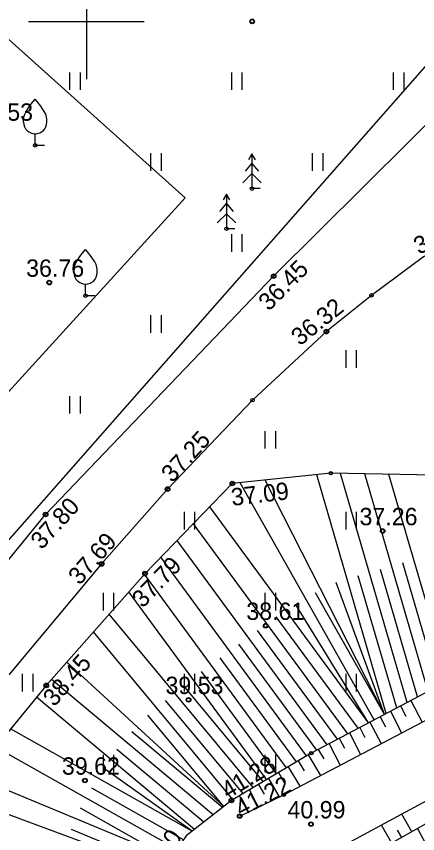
# Model space of a CAD drawing. Extents: x 641898 to 642452, y 6471715 to 6472255.
# Drawn here: x 641996.97 to 642014.33, y 6472114.87 to 6472150.22 of the extents above; entities that cross this region are included whole.
import ezdxf

# ---------------------------------------------------------------- set-up
doc = ezdxf.new("R2010")
doc.units = 0
for name, color, linetype in [('HALJASTUS', 7, 'Continuous'), ('KORGUS-EH2000', 7, 'Continuous'), ('MOOTMPUNKT', 7, 'Continuous'), ('MOOTPIIR', 7, 'Continuous'), ('PIIR', 7, 'Continuous'), ('PUU', 7, 'Continuous'), ('RELJEEF', 7, 'Continuous'), ('TEE', 7, 'Continuous'), ('VORK', 7, 'Continuous')]:
    doc.layers.add(name, color=color, linetype=linetype)

msp = doc.modelspace()

# ---------------------------------------------------------------- linework, layer by layer
at = {"layer": 'HALJASTUS'}
for p, q in [((641999.275, 6472147.795), (641999.275, 6472147.034)), ((641999.73, 6472147.795), (641999.73, 6472147.034)), ((642006.275, 6472147.795), (642006.275, 6472147.034)), ((642006.73, 6472147.795), (642006.73, 6472147.034)), ((642013.275, 6472147.795), (642013.275, 6472147.034)), ((642013.73, 6472147.795), (642013.73, 6472147.034)), ((642002.775, 6472144.295), (642002.775, 6472143.534)), ((642003.23, 6472144.295), (642003.23, 6472143.534)), ((642009.775, 6472144.295), (642009.775, 6472143.534)), ((642010.23, 6472144.295), (642010.23, 6472143.534)), ((642006.275, 6472140.795), (642006.275, 6472140.034)), ((642006.73, 6472140.795), (642006.73, 6472140.034)), ((642002.775, 6472137.295), (642002.775, 6472136.534)), ((642003.23, 6472137.295), (642003.23, 6472136.534)), ((642011.225, 6472135.782), (642011.225, 6472135.021)), ((642011.68, 6472135.782), (642011.68, 6472135.021)), ((641999.275, 6472133.795), (641999.275, 6472133.034)), ((641999.73, 6472133.795), (641999.73, 6472133.034)), ((642007.725, 6472132.282), (642007.725, 6472131.521)), ((642008.18, 6472132.282), (642008.18, 6472131.521)), ((642004.225, 6472128.782), (642004.225, 6472128.021)), ((642004.68, 6472128.782), (642004.68, 6472128.021)), ((642011.225, 6472128.782), (642011.225, 6472128.021)), ((642011.68, 6472128.782), (642011.68, 6472128.021)), ((642000.725, 6472125.282), (642000.725, 6472124.521)), ((642001.18, 6472125.282), (642001.18, 6472124.521)), ((642007.725, 6472125.282), (642007.725, 6472124.521)), ((642008.18, 6472125.282), (642008.18, 6472124.521)), ((641997.225, 6472121.782), (641997.225, 6472121.021)), ((641997.68, 6472121.782), (641997.68, 6472121.021)), ((642004.225, 6472121.782), (642004.225, 6472121.021)), ((642004.68, 6472121.782), (642004.68, 6472121.021)), ((642011.225, 6472121.782), (642011.225, 6472121.021)), ((642011.68, 6472121.782), (642011.68, 6472121.021)), ((642000.725, 6472118.282), (642000.725, 6472117.521)), ((642001.18, 6472118.282), (642001.18, 6472117.521)), ((642007.725, 6472118.282), (642007.725, 6472117.521)), ((642008.18, 6472118.282), (642008.18, 6472117.521))]:
    msp.add_line(p, q, dxfattribs=at)
at = {"layer": 'KORGUS-EH2000'}
for centre in [(642007.175, 6472150), (642008.103, 6472138.981), (641998.396, 6472138.704), (642010.385, 6472136.585), (642006.315, 6472130.011), (642003.514, 6472129.77), (641998.234, 6472128.673), (642012.821, 6472127.957), (642000.657, 6472126.535), (642002.538, 6472126.116), (642007.758, 6472123.862), (641998.265, 6472121.279), (642004.421, 6472120.656), (641999.939, 6472117.168), (642006.276, 6472116.303), (642006.634, 6472115.624), (642009.72, 6472115.278)]:
    msp.add_circle(centre, 0.1, dxfattribs=at)
at = {"layer": 'MOOTMPUNKT'}
for centre in [(642007.175, 6472150), (641997.786, 6472144.637), (642007.166, 6472142.765), (642006.063, 6472141.031), (642008.103, 6472138.981), (641998.396, 6472138.704), (641999.964, 6472138.133), (642012.337, 6472138.15), (642010.385, 6472136.585), (642007.19, 6472133.617), (642010.574, 6472130.456), (642006.315, 6472130.011), (642003.514, 6472129.77), (641998.234, 6472128.673), (642012.821, 6472127.957), (642000.657, 6472126.535), (642002.538, 6472126.116), (642007.758, 6472123.862), (641998.265, 6472121.279), (642004.421, 6472120.656), (642009.733, 6472118.353), (641999.939, 6472117.168), (642008.538, 6472116.55), (642006.276, 6472116.303), (642006.634, 6472115.624), (642009.72, 6472115.278)]:
    msp.add_circle(centre, 0.075, dxfattribs=at)
at = {"layer": 'MOOTPIIR'}
msp.add_lwpolyline([(642014.306, 6472085.384), (642027.67, 6472104.979), (642055.501, 6472084.843), (642081.563, 6472094.262), (642123.938, 6472142.273), (642065.721, 6472244.475), (642008.922, 6472196.948), (642003.347, 6472200.453), (641979.65, 6472162.756), (641979.65, 6472162.756), (641986.045, 6472158.736), (642004.269, 6472142.365), (641987.048, 6472123.488), (641970.482, 6472097.889), (641986.758, 6472084.396)], close=True, dxfattribs=at)
at = {"layer": 'PIIR'}
msp.add_line((642028, 6472163.22), (641981.64, 6472110.54), dxfattribs=at)
at = {"layer": 'PUU'}
for p, q in [((641997.786, 6472144.637), (641997.786, 6472145.137)), ((641998.186, 6472144.637), (641997.786, 6472144.637)), ((642007.166, 6472144.265), (642007.016, 6472144.015)), ((642007.316, 6472144.015), (642007.166, 6472144.265)), ((642007.166, 6472144.265), (642007.166, 6472142.765)), ((642007.166, 6472143.865), (642006.866, 6472143.515)), ((642007.466, 6472143.515), (642007.166, 6472143.865)), ((642007.166, 6472143.415), (642006.766, 6472143.015)), ((642007.566, 6472143.015), (642007.166, 6472143.415)), ((642007.526, 6472142.765), (642007.166, 6472142.765)), ((642006.063, 6472142.531), (642005.913, 6472142.281)), ((642006.213, 6472142.281), (642006.063, 6472142.531)), ((642006.063, 6472142.531), (642006.063, 6472141.031)), ((642006.063, 6472142.131), (642005.763, 6472141.781)), ((642006.363, 6472141.781), (642006.063, 6472142.131)), ((642006.063, 6472141.681), (642005.663, 6472141.281)), ((642006.463, 6472141.281), (642006.063, 6472141.681)), ((642006.423, 6472141.031), (642006.063, 6472141.031)), ((641999.964, 6472138.133), (641999.964, 6472138.633)), ((642000.364, 6472138.133), (641999.964, 6472138.133))]:
    msp.add_line(p, q, dxfattribs=at)
for points in [[(641997.286, 6472145.637), (641997.286, 6472145.787), (641997.296, 6472145.852), (641997.331, 6472145.982), (641997.391, 6472146.102), (641997.536, 6472146.337), (641997.696, 6472146.542), (641997.786, 6472146.637)], [(641998.286, 6472145.637), (641998.286, 6472145.787), (641998.276, 6472145.852), (641998.241, 6472145.982), (641998.181, 6472146.102), (641998.036, 6472146.337), (641997.876, 6472146.542), (641997.786, 6472146.637)], [(641999.464, 6472139.133), (641999.464, 6472139.283), (641999.474, 6472139.348), (641999.509, 6472139.478), (641999.569, 6472139.598), (641999.714, 6472139.833), (641999.874, 6472140.038), (641999.964, 6472140.133)], [(642000.464, 6472139.133), (642000.464, 6472139.283), (642000.454, 6472139.348), (642000.419, 6472139.478), (642000.359, 6472139.598), (642000.214, 6472139.833), (642000.054, 6472140.038), (641999.964, 6472140.133)]]:
    msp.add_lwpolyline(points, dxfattribs=at)
for centre in [(641997.786, 6472145.637), (641999.964, 6472139.133)]:
    msp.add_arc(centre, 0.5, 180, 0, dxfattribs=at)
at = {"layer": 'RELJEEF'}
for p, q in [((642012.978, 6472120.065), (642009.973, 6472130.393)), ((642013.881, 6472120.541), (642010.998, 6472130.448)), ((642014.784, 6472121.018), (642012.045, 6472130.428)), ((642015.687, 6472121.494), (642013.093, 6472130.409)), ((642012.45, 6472119.787), (642006.656, 6472130.047)), ((642012.893, 6472120.02), (642007.74, 6472130.16)), ((642012.208, 6472119.659), (642005.336, 6472129.002)), ((642011.314, 6472119.187), (642004.63, 6472128.274)), ((642010.42, 6472118.715), (642003.924, 6472127.546)), ((642009.525, 6472118.23), (642003.224, 6472126.823)), ((642015.236, 6472121.256), (642013.688, 6472126.574)), ((642008.661, 6472117.717), (642002.518, 6472126.094)), ((642014.333, 6472120.78), (642012.728, 6472126.295)), ((642012.893, 6472120.02), (642010.807, 6472125.736)), ((642013.43, 6472120.303), (642011.767, 6472126.015)), ((642007.797, 6472117.205), (642001.841, 6472125.327)), ((642012.893, 6472120.02), (642009.92, 6472125.284)), ((642012.208, 6472119.659), (642009.049, 6472124.792)), ((642007.214, 6472116.859), (642000.981, 6472124.354)), ((642011.761, 6472119.423), (642008.212, 6472124.248)), ((642010.867, 6472118.951), (642007.407, 6472123.655)), ((642006.343, 6472116.343), (642000.311, 6472123.596)), ((642009.965, 6472118.475), (642006.601, 6472123.063)), ((642005.943, 6472116.042), (641999.148, 6472122.279)), ((642009.093, 6472117.973), (642005.795, 6472122.472)), ((642008.229, 6472117.461), (642004.988, 6472121.88)), ((642005.489, 6472115.685), (641998.486, 6472121.529)), ((642007.65, 6472117.118), (642004.197, 6472121.269)), ((642004.685, 6472115.053), (641997.841, 6472120.764)), ((642006.779, 6472116.601), (642003.428, 6472120.63)), ((642014.04, 6472120.625), (642014.524, 6472119.691)), ((642013.156, 6472120.159), (642013.639, 6472119.226)), ((642013.598, 6472120.392), (642013.826, 6472119.953)), ((642005.943, 6472116.042), (642002.659, 6472119.99)), ((642012.713, 6472119.925), (642012.938, 6472119.492)), ((642004.576, 6472114.968), (641996.718, 6472119.397)), ((642011.829, 6472119.459), (642012.05, 6472119.032)), ((642012.271, 6472119.692), (642012.753, 6472118.762)), ((642005.891, 6472116), (642001.964, 6472119.277)), ((642011.387, 6472119.225), (642011.868, 6472118.297)), ((642010.502, 6472118.759), (642010.982, 6472117.833)), ((642010.945, 6472118.992), (642011.162, 6472118.572)), ((642003.919, 6472114.19), (641996.111, 6472118.591)), ((642005.087, 6472115.369), (642001.324, 6472118.509)), ((642010.032, 6472118.511), (642010.276, 6472118.109)), ((642009.163, 6472118.015), (642009.421, 6472117.59)), ((642009.593, 6472118.27), (642010.13, 6472117.385)), ((642004.576, 6472114.968), (642000.726, 6472117.712)), ((642008.733, 6472117.76), (642009.243, 6472116.92)), ((642007.88, 6472117.254), (642008.346, 6472116.457)), ((642008.31, 6472117.509), (642008.563, 6472117.078)), ((642003.656, 6472113.811), (641995.446, 6472117.206)), ((642007.45, 6472116.999), (642007.699, 6472116.573)), ((642004.206, 6472114.603), (642000.235, 6472116.841)), ((642007.054, 6472116.764), (642007.417, 6472116.005)), ((642003.259, 6472113.239), (641995.155, 6472116.244)), ((642006.622, 6472116.508), (642006.802, 6472116.133)), ((642003.633, 6472113.778), (641999.744, 6472115.969)), ((642014.087, 6472114.953), (642013.643, 6472115.712)), ((642013.216, 6472114.462), (642012.763, 6472115.237)), ((642003.365, 6472113.391), (641999.355, 6472115.049)), ((642013.651, 6472114.708), (642013.466, 6472115.025)), ((642014.321, 6472115.085), (642015.16, 6472113.545))]:
    msp.add_line(p, q, dxfattribs=at)
for points in [[(642006.634, 6472115.624), (642008.538, 6472116.55), (642017.993, 6472121.511), (642028.623, 6472127.021), (642032.534, 6472129.313), (642035.29, 6472131.318), (642042.314, 6472138.705), (642049.959, 6472146.539), (642050.735, 6472147.496), (642050.679, 6472148.514), (642050.124, 6472149.08), (642049.261, 6472148.828), (642043.691, 6472143.566), (642035.664, 6472134.973), (642031.363, 6472131.489), (642028.508, 6472130.403), (642018.766, 6472130.302), (642010.574, 6472130.456), (642006.315, 6472130.011), (642002.538, 6472126.116), (641998.265, 6472121.279), (641996.189, 6472118.754)], [(642049.525, 6472147.752), (642033.209, 6472131.238), (642029.368, 6472128.57), (642019.347, 6472123.425), (642009.733, 6472118.353), (642006.276, 6472116.303), (642004.319, 6472114.766), (642003.015, 6472112.887), (642001.569, 6472108.88), (641999.049, 6472106.763)], [(642009.422, 6472112.742), (642011.469, 6472114.538), (642021.273, 6472119.831), (642030.743, 6472124.628), (642039.752, 6472128.982), (642050.967, 6472134.85), (642058.208, 6472138.912), (642059.402, 6472139.059), (642060.171, 6472138.313), (642060.027, 6472137.169), (642058.959, 6472136.054), (642051.674, 6472131.646), (642042.143, 6472126.699), (642035.655, 6472123.419), (642032.765, 6472119.235), (642026.028, 6472115.246), (642020.049, 6472113.422), (642015.898, 6472110.337), (642013.512, 6472106.135), (642008.467, 6472103.33), (642003.93, 6472101.516)], [(642058.721, 6472137.77), (642054.392, 6472134.892), (642048.445, 6472131.824), (642038.57, 6472127.238), (642029.307, 6472122.768), (642018.627, 6472117.511), (642010.755, 6472113.076), (642008.847, 6472109.72), (642006.969, 6472107.208), (642003.529, 6472102.174)]]:
    msp.add_lwpolyline(points, dxfattribs=at)
at = {"layer": 'TEE'}
for points in [[(642037.166, 6472155.768), (642048.88, 6472149.179), (642039.451, 6472139.802), (642032.112, 6472132.22), (642024.382, 6472137.555), (642018.666, 6472141.235), (642016.949, 6472140.875), (642014.585, 6472139.818), (642012.337, 6472138.15), (642010.385, 6472136.585), (642007.19, 6472133.617), (642003.514, 6472129.77), (642000.657, 6472126.535), (641996.641, 6472121.738)], [(641994.664, 6472124.321), (641998.234, 6472128.673), (642008.103, 6472138.981), (642017.912, 6472148.72), (642020.695, 6472151.784)]]:
    msp.add_lwpolyline(points, dxfattribs=at)
at = {"layer": 'VORK'}
for p, q in [((642000, 6472152.5), (642000, 6472147.5)), ((641997.5, 6472150), (642002.5, 6472150))]:
    msp.add_line(p, q, dxfattribs=at)

# ---------------------------------------------------------------- texts
at = {"layer": 'KORGUS-EH2000'}
for s, p in [('36.53', (641995.183, 6472145.703)), ('36.76', (641997.394, 6472138.954)), ('37.26', (642011.819, 6472128.207)), ('38.61', (642006.921, 6472124.112)), ('39.53', (642003.423, 6472120.906)), ('39.62', (641998.941, 6472117.418)), ('40.99', (642008.702, 6472115.528))]:
    msp.add_text(s, height=0.75, dxfattribs=at).set_placement(p)
for s, rotation, p in [('35.87', 24.8375, (642014.382, 6472139.903)), ('36.45', 45.2989, (642007.899, 6472137.439)), ('36.32', 38.6708, (642009.24, 6472135.938)), ('37.25', 47.2681, (642003.717, 6472130.012)), ('37.09', 6.6204, (642006.306, 6472129.045)), ('37.80', 47.8194, (641998.071, 6472127.117)), ('37.69', 48.8652, (641999.71, 6472125.581)), ('37.79', 46.3069, (642002.441, 6472124.593)), ('38.45', 49.0081, (641998.616, 6472120.323)), ('41.28', 31.2336, (642006.128, 6472116.347)), ('41.22', 27.1848, (642006.682, 6472115.584)), ('41.10', 54.3592, (642002.716, 6472112.664))]:
    msp.add_text(s, height=0.75, rotation=rotation, dxfattribs=at).set_placement(p)

doc.saveas('drawing.dxf')
